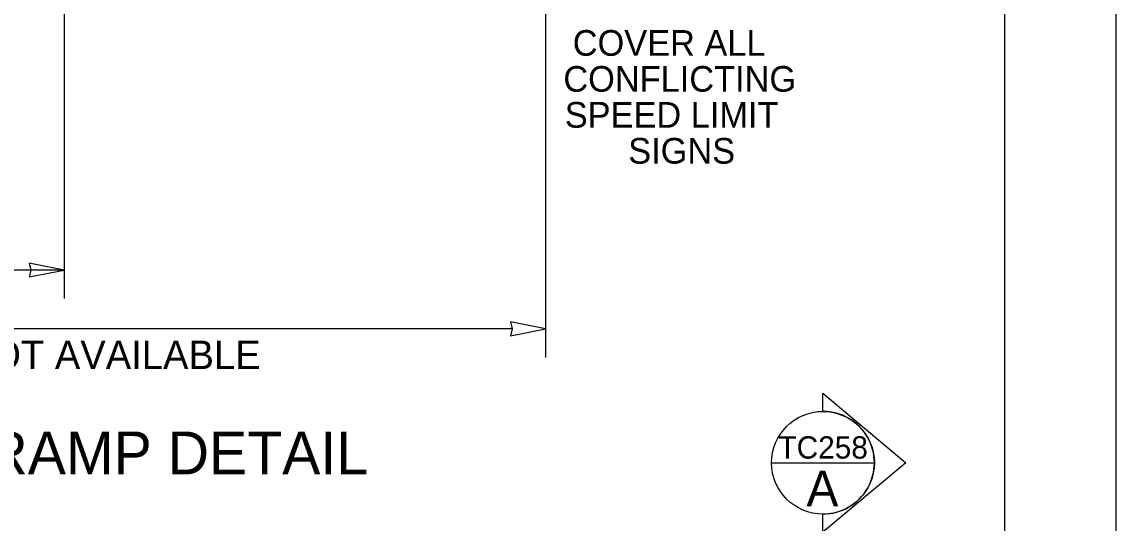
# Model space of a CAD drawing. Extents: x 99999 to 100116, y 99995 to 100013.
# Drawn here: x 100072.995 to 100076.062, y 100004.663 to 100006.069 of the extents above; entities that cross this region are included whole.
import ezdxf

# ---------------------------------------------------------------- set-up
doc = ezdxf.new("R2010")
doc.units = 0
for name, color, linetype in [('SH_DE_DetailHeading2Text', 7, 'Continuous'), ('SH_GI_PlotLimits', 7, 'Continuous'), ('SH_GI_SectionCut', 7, 'Continuous'), ('SH_GI_SheetBorder', 7, 'Continuous'), ('TR_SN_ConstructionSigns', 7, 'Continuous'), ('TR_WZ_WorkZoneDetails', 7, 'Continuous'), ('TR_WZ_WorkZoneTextCurrent', 7, 'Continuous')]:
    doc.layers.add(name, color=color, linetype=linetype)

msp = doc.modelspace()

# ---------------------------------------------------------------- linework, layer by layer
at = {"layer": 'SH_GI_PlotLimits'}
msp.add_lwpolyline([(100059.0625, 99999.6875), (100076.0625, 99999.6875), (100076.0625, 100010.6875), (100059.0625, 100010.6875)], close=True, dxfattribs=at)
at = {"layer": 'SH_GI_SectionCut'}
for p, q in [((100075.2407, 100004.9768), (100075.2407, 100005.0277)), ((100075.2407, 100005.0277), (100075.4733, 100004.8328)), ((100075.4733, 100004.8328), (100075.2407, 100004.638)), ((100075.2407, 100004.638), (100075.2407, 100004.6888))]:
    msp.add_line(p, q, dxfattribs=at)
msp.add_lwpolyline([(100075.0967, 100004.8328), (100075.3847, 100004.8328)], dxfattribs=at)
msp.add_circle((100075.2407, 100004.8328), 0.144, dxfattribs=at)
msp.add_arc((100075.2407, 100004.8328), 0.144, 269.9978, 90.0022, dxfattribs=at)
at = {"layer": 'SH_GI_SheetBorder'}
msp.add_line((100075.75, 100010.375), (100075.75, 100000), dxfattribs=at)
at = {"layer": 'TR_WZ_WorkZoneDetails'}
for p, q in [((100073.1135, 100007.6171), (100073.1135, 100005.2929)), ((100074.4628, 100006.7909), (100074.4628, 100005.1282)), ((100073.1135, 100005.3729), (100070.6024, 100005.3729)), ((100074.3691, 100005.2082), (100070.6962, 100005.2082))]:
    msp.add_line(p, q, dxfattribs=at)
for points in [[(100073.1135, 100005.3729), (100073.0152, 100005.3922), (100073.0198, 100005.3729), (100073.0152, 100005.3537)], [(100074.4628, 100005.2082), (100074.3645, 100005.2275), (100074.3691, 100005.2082), (100074.3645, 100005.1889)]]:
    msp.add_lwpolyline(points, close=True, dxfattribs=at)

# ---------------------------------------------------------------- texts
at = {"layer": 'SH_DE_DetailHeading2Text'}
msp.add_text('OPEN RIGHT TAPERED ON-RAMP DETAIL', height=0.12, rotation=360, dxfattribs=at).set_placement((100070.7557, 100004.8003))
at = {"layer": 'SH_GI_SectionCut'}
msp.add_text('TC258', height=0.0625, dxfattribs=at).set_placement((100075.1158, 100004.8444))
msp.add_text('A', height=0.1, rotation=359.99, dxfattribs=at).set_placement((100075.1945, 100004.7108))
at = {"layer": 'TR_SN_ConstructionSigns'}
for s, p in [('COVER ALL', (100074.5392, 100005.9739)), ('CONFLICTING', (100074.5128, 100005.8731)), ('SPEED LIMIT', (100074.5168, 100005.7723)), ('SIGNS', (100074.6947, 100005.6715))]:
    msp.add_text(s, height=0.072, dxfattribs=at).set_placement(p)
at = {"layer": 'TR_WZ_WorkZoneTextCurrent'}
msp.add_text('CLOSE ON-RAMP IF DISTANCE IS NOT AVAILABLE', height=0.08, dxfattribs=at).set_placement((100071.0782, 100005.0953))

doc.saveas('drawing.dxf')
